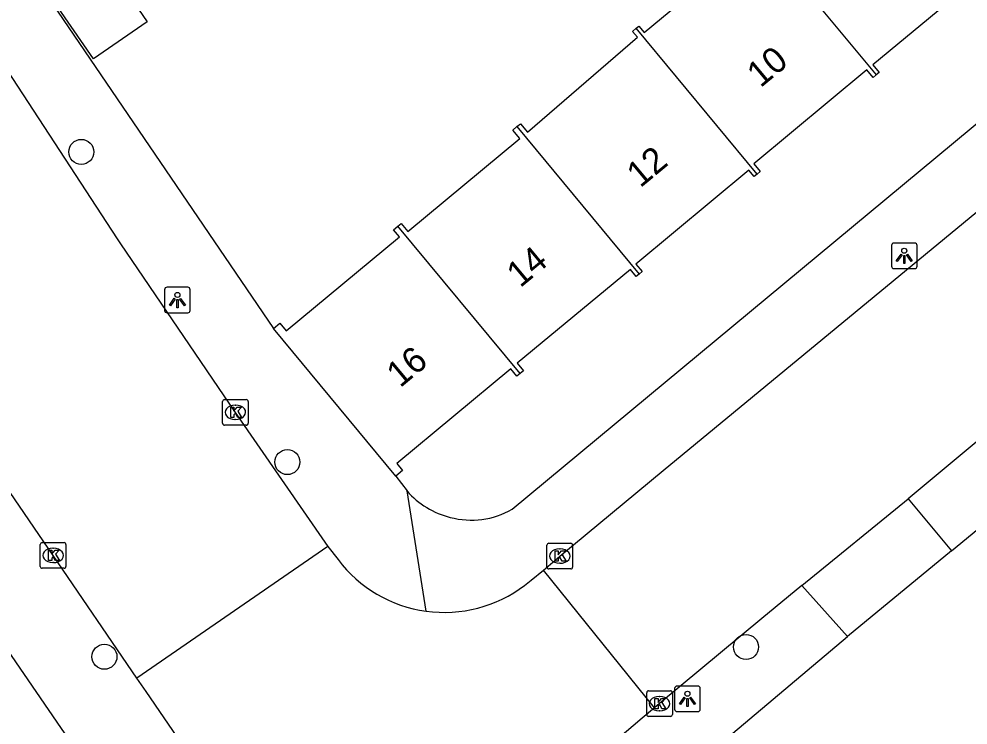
# Model space of a CAD drawing. Extents: x 157466 to 158888, y 383063 to 384677.
# Drawn here: x 158629.25 to 158666.28, y 383787.87 to 383815.4 of the extents above; entities that cross this region are included whole.
import ezdxf

# ---------------------------------------------------------------- set-up
doc = ezdxf.new("R2010")
doc.units = 0
for name, color, linetype in [('IMGEO_Boom', 7, 'Continuous'), ('IMGEO_Kolk', 7, 'Continuous'), ('IMGEO_Lichtpunt', 7, 'Continuous'), ('IMGEO_Pand', 7, 'Continuous'), ('IMGEO_Pand_nummerreeks', 7, 'Continuous'), ('IMGEO_Rijbaan_lokaal_open', 7, 'Continuous'), ('IMGEO_Voetpad_open', 7, 'Continuous')]:
    doc.layers.add(name, color=color, linetype=linetype)

msp = doc.modelspace()

# ---------------------------------------------------------------- linework, layer by layer
at = {"layer": 'IMGEO_Boom'}
for centre in [(158631.68, 383810.214), (158639.721, 383798.12), (158657.618, 383790.911), (158632.581, 383790.529)]:
    msp.add_circle(centre, 0.489, dxfattribs=at)
at = {"layer": 'IMGEO_Kolk'}
for p, q in [((158637.191, 383799.633), (158637.191, 383800.485)), ((158637.266, 383800.559), (158638.118, 383800.559)), ((158638.192, 383800.485), (158638.192, 383799.633)), ((158637.679, 383800.339), (158637.704, 383800.339)), ((158637.702, 383799.779), (158637.677, 383799.779)), ((158638.118, 383799.559), (158637.266, 383799.559)), ((158630.08, 383794.055), (158630.08, 383794.907)), ((158630.155, 383794.981), (158631.007, 383794.981)), ((158631.081, 383794.907), (158631.081, 383794.055)), ((158649.923, 383794.955), (158650.775, 383794.955)), ((158630.568, 383794.761), (158630.593, 383794.761)), ((158649.848, 383794.029), (158649.848, 383794.881)), ((158650.336, 383794.735), (158650.361, 383794.735)), ((158650.849, 383794.881), (158650.849, 383794.029)), ((158630.591, 383794.201), (158630.566, 383794.201)), ((158650.359, 383794.175), (158650.334, 383794.175)), ((158631.007, 383793.981), (158630.155, 383793.981)), ((158650.775, 383793.955), (158649.923, 383793.955)), ((158653.741, 383788.275), (158653.741, 383789.127)), ((158653.816, 383789.201), (158654.668, 383789.201)), ((158654.229, 383788.981), (158654.254, 383788.981)), ((158654.742, 383789.127), (158654.742, 383788.275)), ((158654.252, 383788.421), (158654.227, 383788.421)), ((158654.668, 383788.201), (158653.816, 383788.201))]:
    msp.add_line(p, q, dxfattribs=at)
for points in [[(158637.191, 383799.633), (158637.191, 383800.485)], [(158637.266, 383800.559), (158638.118, 383800.559)], [(158638.192, 383800.485), (158638.192, 383799.633)], [(158637.512, 383800.259), (158637.635, 383800.259), (158637.635, 383800.108), (158637.765, 383800.259), (158637.929, 383800.259), (158637.783, 383800.108), (158637.936, 383799.859), (158637.784, 383799.859), (158637.699, 383800.023), (158637.635, 383799.956), (158637.635, 383799.859), (158637.512, 383799.859), (158637.512, 383800.259)], [(158638.118, 383799.559), (158637.266, 383799.559)], [(158630.08, 383794.055), (158630.08, 383794.907)], [(158630.155, 383794.981), (158631.007, 383794.981)], [(158631.081, 383794.907), (158631.081, 383794.055)], [(158649.923, 383794.955), (158650.775, 383794.955)], [(158630.401, 383794.681), (158630.524, 383794.681), (158630.524, 383794.53), (158630.654, 383794.681), (158630.818, 383794.681), (158630.672, 383794.53), (158630.825, 383794.281), (158630.673, 383794.281), (158630.588, 383794.445), (158630.524, 383794.378), (158630.524, 383794.281), (158630.401, 383794.281), (158630.401, 383794.681)], [(158649.848, 383794.029), (158649.848, 383794.881)], [(158650.169, 383794.655), (158650.292, 383794.655), (158650.292, 383794.504), (158650.422, 383794.655), (158650.586, 383794.655), (158650.44, 383794.504), (158650.593, 383794.255), (158650.441, 383794.255), (158650.356, 383794.419), (158650.292, 383794.352), (158650.292, 383794.255), (158650.169, 383794.255), (158650.169, 383794.655)], [(158650.849, 383794.881), (158650.849, 383794.029)], [(158631.007, 383793.981), (158630.155, 383793.981)], [(158650.775, 383793.955), (158649.923, 383793.955)], [(158653.741, 383788.275), (158653.741, 383789.127)], [(158653.816, 383789.201), (158654.668, 383789.201)], [(158654.742, 383789.127), (158654.742, 383788.275)], [(158654.062, 383788.901), (158654.185, 383788.901), (158654.185, 383788.75), (158654.315, 383788.901), (158654.479, 383788.901), (158654.333, 383788.75), (158654.486, 383788.501), (158654.334, 383788.501), (158654.249, 383788.665), (158654.185, 383788.598), (158654.185, 383788.501), (158654.062, 383788.501), (158654.062, 383788.901)], [(158654.668, 383788.201), (158653.816, 383788.201)]]:
    msp.add_lwpolyline(points, dxfattribs=at)
for centre, start, end in [((158637.268, 383800.483), 91.552, 178.448), ((158637.268, 383800.483), 91.552, 178.448), ((158638.116, 383800.483), 1.552, 88.448), ((158638.116, 383800.483), 1.552, 88.448), ((158637.268, 383799.635), 181.552, 268.448), ((158637.268, 383799.635), 181.552, 268.448), ((158638.116, 383799.635), 271.552, 358.448), ((158638.116, 383799.635), 271.552, 358.448), ((158630.157, 383794.905), 91.552, 178.448), ((158630.157, 383794.905), 91.552, 178.448), ((158631.005, 383794.905), 1.552, 88.448), ((158631.005, 383794.905), 1.552, 88.448), ((158649.925, 383794.879), 91.552, 178.448), ((158649.925, 383794.879), 91.552, 178.448), ((158650.773, 383794.879), 1.552, 88.448), ((158650.773, 383794.879), 1.552, 88.448), ((158630.157, 383794.057), 181.552, 268.448), ((158630.157, 383794.057), 181.552, 268.448), ((158631.005, 383794.057), 271.552, 358.448), ((158631.005, 383794.057), 271.552, 358.448), ((158649.925, 383794.031), 181.552, 268.448), ((158649.925, 383794.031), 181.552, 268.448), ((158650.773, 383794.031), 271.552, 358.448), ((158650.773, 383794.031), 271.552, 358.448), ((158653.818, 383789.125), 91.552, 178.448), ((158653.818, 383789.125), 91.552, 178.448), ((158654.666, 383789.125), 1.552, 88.448), ((158654.666, 383789.125), 1.552, 88.448), ((158653.818, 383788.277), 181.552, 268.448), ((158653.818, 383788.277), 181.552, 268.448), ((158654.666, 383788.277), 271.552, 358.448), ((158654.666, 383788.277), 271.552, 358.448)]:
    msp.add_arc(centre, 0.0765, start, end, dxfattribs=at)
for centre, major_axis, ratio, start_param, end_param in [((158637.678, 383800.059), (-0.387, 0.002), 0.722429, 4.712389, 7.853982), ((158637.703, 383800.059), (-0.39, 0.002), 0.717154, 1.570796, 4.712389), ((158630.567, 383794.481), (-0.387, 0.002), 0.722429, 4.712389, 7.853982), ((158630.592, 383794.481), (-0.39, 0.002), 0.717154, 1.570796, 4.712389), ((158650.335, 383794.455), (-0.387, 0.002), 0.722429, 4.712389, 7.853982), ((158650.36, 383794.455), (-0.39, 0.002), 0.717154, 1.570796, 4.712389), ((158654.228, 383788.701), (-0.387, 0.002), 0.722429, 4.712389, 7.853982), ((158654.253, 383788.701), (-0.39, 0.002), 0.717154, 1.570796, 4.712389)]:
    msp.add_ellipse(centre, major_axis=major_axis, ratio=ratio, start_param=start_param, end_param=end_param, dxfattribs=at)
at = {"layer": 'IMGEO_Lichtpunt'}
for p, q in [((158663.294, 383806.563), (158663.294, 383805.756)), ((158663.294, 383806.563), (158663.294, 383805.756)), ((158664.196, 383806.658), (158663.388, 383806.658)), ((158664.196, 383806.658), (158663.388, 383806.658)), ((158664.29, 383805.756), (158664.29, 383806.563)), ((158664.29, 383805.756), (158664.29, 383806.563)), ((158663.388, 383805.662), (158664.196, 383805.662)), ((158663.388, 383805.662), (158664.196, 383805.662)), ((158635.833, 383804.936), (158635.025, 383804.936)), ((158635.833, 383804.936), (158635.025, 383804.936)), ((158634.931, 383804.841), (158634.931, 383804.034)), ((158634.931, 383804.841), (158634.931, 383804.034)), ((158635.927, 383804.034), (158635.927, 383804.841)), ((158635.927, 383804.034), (158635.927, 383804.841)), ((158635.025, 383803.94), (158635.833, 383803.94)), ((158635.025, 383803.94), (158635.833, 383803.94)), ((158655.734, 383789.386), (158654.926, 383789.386)), ((158655.734, 383789.386), (158654.926, 383789.386)), ((158654.832, 383789.291), (158654.832, 383788.484)), ((158654.832, 383789.291), (158654.832, 383788.484)), ((158655.828, 383788.484), (158655.828, 383789.291)), ((158655.828, 383788.484), (158655.828, 383789.291)), ((158654.926, 383788.39), (158655.734, 383788.39)), ((158654.926, 383788.39), (158655.734, 383788.39))]:
    msp.add_line(p, q, dxfattribs=at)
for points in [[(158663.668, 383806.227), (158663.707, 383806.199), (158663.519, 383805.937), (158663.481, 383805.964), (158663.668, 383806.227)], [(158663.77, 383806.179), (158663.817, 383806.179), (158663.817, 383805.857), (158663.77, 383805.857), (158663.77, 383806.179)], [(158663.88, 383806.199), (158663.918, 383806.226), (158664.105, 383805.964), (158664.066, 383805.936), (158663.88, 383806.199)], [(158635.305, 383804.505), (158635.344, 383804.477), (158635.156, 383804.215), (158635.118, 383804.242), (158635.305, 383804.505)], [(158635.407, 383804.457), (158635.454, 383804.457), (158635.454, 383804.135), (158635.407, 383804.135), (158635.407, 383804.457)], [(158635.517, 383804.477), (158635.555, 383804.504), (158635.742, 383804.242), (158635.703, 383804.214), (158635.517, 383804.477)], [(158655.206, 383788.955), (158655.245, 383788.927), (158655.057, 383788.665), (158655.019, 383788.692), (158655.206, 383788.955)], [(158655.308, 383788.907), (158655.355, 383788.907), (158655.355, 383788.585), (158655.308, 383788.585), (158655.308, 383788.907)], [(158655.418, 383788.927), (158655.456, 383788.954), (158655.643, 383788.692), (158655.604, 383788.664), (158655.418, 383788.927)]]:
    msp.add_lwpolyline(points, dxfattribs=at)
for centre in [(158663.793, 383806.361), (158635.43, 383804.639), (158655.331, 383789.089)]:
    msp.add_circle(centre, 0.0994, dxfattribs=at)
for centre, start, end in [((158663.388, 383806.563), 90, 180), ((158663.388, 383806.563), 90, 180), ((158664.196, 383806.563), 0, 90), ((158664.196, 383806.563), 0, 90), ((158663.388, 383805.756), 180, 270), ((158663.388, 383805.756), 180, 270), ((158664.196, 383805.756), 270, 0), ((158664.196, 383805.756), 270, 360), ((158635.025, 383804.841), 90, 180), ((158635.025, 383804.841), 90, 180), ((158635.833, 383804.841), 0, 90), ((158635.833, 383804.841), 0, 90), ((158635.025, 383804.034), 180, 270), ((158635.025, 383804.034), 180, 270), ((158635.833, 383804.034), 270, 0), ((158635.833, 383804.034), 270, 360), ((158654.926, 383789.291), 90, 180), ((158654.926, 383789.291), 90, 180), ((158655.734, 383789.291), 0, 90), ((158655.734, 383789.291), 0, 90), ((158654.926, 383788.484), 180, 270), ((158654.926, 383788.484), 180, 270), ((158655.734, 383788.484), 270, 0), ((158655.734, 383788.484), 270, 360)]:
    msp.add_arc(centre, 0.0946, start, end, dxfattribs=at)
at = {"layer": 'IMGEO_Pand'}
for points in [[(158653.332, 383815.034), (158653.432, 383815.117), (158653.641, 383814.865), (158658.077, 383818.545), (158657.833, 383818.839), (158657.943, 383818.93)], [(158657.943, 383818.93), (158662.691, 383813.213)], [(158636.618, 383817.642), (158633.907, 383815.775), (158634.249, 383815.279), (158632.162, 383813.84), (158630.411, 383816.381)], [(158667.384, 383817.113), (158667.228, 383816.983), (158666.982, 383817.279), (158662.562, 383813.612), (158662.811, 383813.312), (158662.691, 383813.213)], [(158648.677, 383811.199), (158648.815, 383811.313), (158649.086, 383810.987), (158653.377, 383814.683), (158653.187, 383814.913), (158653.332, 383815.034)], [(158658.052, 383809.35), (158653.332, 383815.034)], [(158662.691, 383813.213), (158662.576, 383813.117), (158662.332, 383813.411), (158657.92, 383809.751), (158658.171, 383809.448), (158658.052, 383809.35)], [(158644.036, 383807.324), (158644.156, 383807.424), (158644.415, 383807.112), (158648.79, 383810.741), (158648.519, 383811.067), (158648.677, 383811.199)], [(158648.677, 383811.199), (158653.451, 383805.449)], [(158658.052, 383809.35), (158657.933, 383809.251), (158657.729, 383809.497), (158653.322, 383805.841), (158653.567, 383805.546), (158653.451, 383805.449)], [(158639.182, 383803.331), (158639.429, 383803.536), (158639.679, 383803.236), (158644.094, 383806.899), (158643.861, 383807.18), (158644.036, 383807.324)], [(158648.805, 383801.58), (158644.036, 383807.324)], [(158653.451, 383805.449), (158653.335, 383805.353), (158653.103, 383805.632), (158648.692, 383801.972), (158648.931, 383801.684), (158648.805, 383801.58)], [(158643.955, 383797.577), (158639.182, 383803.331)], [(158648.805, 383801.58), (158648.68, 383801.476), (158648.445, 383801.758), (158643.993, 383798.064), (158644.217, 383797.795), (158643.955, 383797.577)]]:
    msp.add_lwpolyline(points, dxfattribs=at)
at = {"layer": 'IMGEO_Rijbaan_lokaal_open'}
for points in [[(158633.85, 383789.701), (158630.582, 383794.482), (158626.819, 383799.966), (158601.546, 383836.912), (158593.035, 383849.324), (158591.251, 383851.925), (158588.966, 383855.258), (158586.906, 383858.262), (158585.082, 383860.922), (158582.298, 383865.029), (158581.123, 383866.763), (158576.421, 383873.641), (158576.095, 383874.111)], [(158616.396, 383831.385), (158627.338, 383815.588), (158633.08, 383806.824), (158633.21, 383806.628), (158637.69, 383800.059), (158641.298, 383794.834)], [(158649.719, 383793.9), (158650.35, 383794.454), (158654.385, 383797.786), (158667.367, 383808.487), (158689.175, 383826.772)], [(158692.91, 383820.795), (158681.262, 383811.105), (158677.533, 383808.003), (158663.939, 383796.693)], [(158659.793, 383793.305), (158663.939, 383796.693)], [(158641.298, 383794.834), (158633.85, 383789.701)], [(158641.298, 383794.834), (158641.702, 383794.318)], [(158648.977, 383793.314), (158649.231, 383793.522), (158649.719, 383793.9)], [(158654.04, 383788.54), (158649.719, 383793.9)], [(158659.793, 383793.305), (158658.228, 383792.027), (158654.242, 383788.702), (158654.04, 383788.54)], [(158644.96, 383773.449), (158644.601, 383773.986), (158634.215, 383789.176), (158633.85, 383789.701)], [(158654.04, 383788.54), (158653.561, 383788.136), (158652.605, 383787.317)]]:
    msp.add_lwpolyline(points, dxfattribs=at)
for centre, radius, start, end in [((158645.839, 383797.449), 5.189, 217.119, 262.1648), ((158645.841, 383797.453), 5.193, 262.1496, 307.1467)]:
    msp.add_arc(centre, radius, start, end, dxfattribs=at)
at = {"layer": 'IMGEO_Voetpad_open'}
for points in [[(158665.631, 383794.659), (158683.038, 383808.972), (158698.492, 383822.059), (158703.128, 383825.758), (158729.211, 383847.528), (158734.83, 383852.288), (158741.082, 383857.398), (158745.448, 383860.998), (158746.525, 383861.94)], [(158588.131, 383850.092), (158652.33, 383756.474), (158655.135, 383752.418)], [(158648.487, 383796.282), (158686.994, 383828.227)], [(158630.339, 383816.331), (158639.182, 383803.331)], [(158643.955, 383797.577), (158644.391, 383796.993)], [(158645.132, 383792.309), (158644.391, 383796.993)], [(158663.939, 383796.693), (158665.631, 383794.659)], [(158665.631, 383794.659), (158661.583, 383791.317)], [(158661.583, 383791.317), (158659.793, 383793.305)], [(158654.861, 383785.667), (158661.583, 383791.317)]]:
    msp.add_lwpolyline(points, dxfattribs=at)
for centre, radius, start, end in [((158646.865, 383799.155), 3.286, 221.1557, 256.1611), ((158646.9, 383799.029), 3.172, 254.9931, 300.006)]:
    msp.add_arc(centre, radius, start, end, dxfattribs=at)

# ---------------------------------------------------------------- texts
at = {"layer": 'IMGEO_Pand_nummerreeks'}
for s, p in [('10', (158658.181, 383812.69)), ('12', (158653.49, 383808.788)), ('14', (158648.806, 383804.892)), ('16', (158644.12, 383800.994))]:
    msp.add_text(s, height=1, rotation=39.7559, dxfattribs=at).set_placement(p)

doc.saveas('drawing.dxf')
